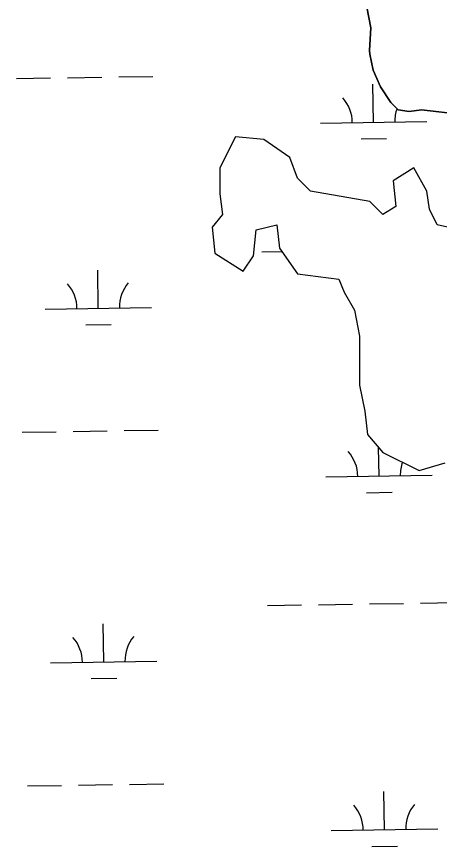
# Model space of a CAD drawing. Extents: x 3823584 to 3861785, y 301729 to 327625.
# Drawn here: x 3844218 to 3844616, y 308643 to 309423 of the extents above; entities that cross this region are included whole.
import ezdxf

# ---------------------------------------------------------------- set-up
doc = ezdxf.new("R2010")
doc.units = 0
for name, color, linetype in [('V-RIVR-GAGE', 7, 'Continuous'), ('V-TOPO-SHOR', 7, 'Continuous'), ('V-WETL-SWMP', 7, 'Continuous')]:
    doc.layers.add(name, color=color, linetype=linetype)

msp = doc.modelspace()

# ---------------------------------------------------------------- linework, layer by layer
at = {"layer": 'V-RIVR-GAGE'}
for p, q in [((3844423.8, 309310.17), (3844412.35, 309287.25)), ((3844450.56, 309307.74), (3844423.8, 309310.17)), ((3844474.88, 309290.7), (3844450.56, 309307.74)), ((3844482.18, 309271.23), (3844474.88, 309290.7)), ((3844591.63, 309280.96), (3844572.18, 309268.79)), ((3844603.8, 309259.06), (3844591.63, 309280.96)), ((3844494.34, 309259.06), (3844482.18, 309271.23)), ((3844572.18, 309268.79), (3844574.61, 309244.46)), ((3844550.28, 309249.32), (3844494.34, 309259.06)), ((3844606.23, 309242.02), (3844603.8, 309259.06)), ((3844562.45, 309237.16), (3844550.28, 309249.32)), ((3844574.61, 309244.46), (3844562.45, 309237.16)), ((3844613.53, 309227.42), (3844606.23, 309242.02)), ((3844623.26, 309224.99), (3844613.53, 309227.42))]:
    msp.add_line(p, q, dxfattribs=at)
at = {"layer": 'V-TOPO-SHOR'}
for p, q in [((3844412.54, 309287.64), (3844409.21, 309280.96)), ((3844409.21, 309280.96), (3844409.21, 309256.63)), ((3844409.21, 309256.63), (3844411.64, 309237.16)), ((3844411.64, 309237.16), (3844401.91, 309224.99)), ((3844401.91, 309224.99), (3844404.34, 309200.65)), ((3844443.26, 309222.55), (3844462.72, 309227.42)), ((3844462.72, 309227.42), (3844465.15, 309205.52)), ((3844440.83, 309198.21), (3844443.26, 309222.55)), ((3844465.15, 309205.52), (3844482.18, 309181.18)), ((3844404.34, 309200.65), (3844431.1, 309183.61)), ((3844431.1, 309183.61), (3844440.83, 309198.21)), ((3844482.18, 309181.18), (3844501.64, 309178.74)), ((3844501.64, 309178.74), (3844521.1, 309176.31)), ((3844521.1, 309176.31), (3844525.96, 309164.14)), ((3844525.96, 309164.14), (3844535.69, 309147.1)), ((3844535.69, 309147.1), (3844540.55, 309122.77)), ((3844540.55, 309122.77), (3844540.55, 309098.43)), ((3844540.55, 309098.43), (3844540.55, 309076.52)), ((3844540.55, 309076.52), (3844545.42, 309052.18)), ((3844545.42, 309052.18), (3844547.85, 309030.28)), ((3844547.85, 309030.28), (3844562.45, 309013.24)), ((3844562.45, 309013.24), (3844596.5, 308996.21)), ((3844596.5, 308996.21), (3844620.82, 309003.51))]:
    msp.add_line(p, q, dxfattribs=at)
msp.add_lwpolyline([(3844625.6, 309332.44), (3844615.08, 309333.47), (3844598.76, 309335.52), (3844587.19, 309333.91), (3844576.67, 309335.45), (3844569.81, 309342.27), (3844560.3, 309356.98), (3844553.41, 309372.73), (3844550.21, 309387.98), (3844549.68, 309391.14), (3844551.19, 309412.71), (3844547.45, 309432.16)], dxfattribs=at)
at = {"layer": 'V-WETL-SWMP'}
for p, q in [((3844547.45, 309432.16), (3844551.19, 309412.71)), ((3844551.19, 309412.71), (3844549.67, 309391.14)), ((3844549.67, 309391.14), (3844550.21, 309387.98)), ((3844550.21, 309387.98), (3844553.41, 309372.74)), ((3844218.14, 309364.95), (3844250.13, 309365.45)), ((3844266.13, 309365.69), (3844298.13, 309366.19)), ((3844314.13, 309366.43), (3844346.12, 309366.93)), ((3844553.41, 309372.74), (3844560.3, 309356.98)), ((3844553.66, 309323.69), (3844553.1, 309359.69)), ((3844560.3, 309356.98), (3844569.81, 309342.28)), ((3844569.81, 309342.28), (3844576.67, 309335.46)), ((3844576.67, 309335.46), (3844587.19, 309333.91)), ((3844587.19, 309333.91), (3844598.76, 309335.52)), ((3844598.76, 309335.52), (3844615.08, 309333.47)), ((3844615.08, 309333.47), (3844625.6, 309332.45)), ((3844503.66, 309322.92), (3844603.65, 309324.46)), ((3844423.8, 309310.17), (3844409.21, 309280.96)), ((3844450.56, 309307.74), (3844423.8, 309310.17)), ((3844474.88, 309290.7), (3844450.56, 309307.74)), ((3844541.9, 309308.08), (3844565.9, 309308.45)), ((3844482.18, 309271.23), (3844474.88, 309290.7)), ((3844409.21, 309280.96), (3844409.21, 309256.63)), ((3844591.63, 309280.96), (3844572.18, 309268.79)), ((3844603.8, 309259.06), (3844591.63, 309280.96)), ((3844494.34, 309259.06), (3844482.18, 309271.23)), ((3844572.18, 309268.79), (3844574.61, 309244.46)), ((3844409.21, 309256.63), (3844411.64, 309237.16)), ((3844550.28, 309249.32), (3844494.34, 309259.06)), ((3844606.23, 309242.02), (3844603.8, 309259.06)), ((3844562.45, 309237.16), (3844550.28, 309249.32)), ((3844574.61, 309244.46), (3844562.45, 309237.16)), ((3844613.53, 309227.42), (3844606.23, 309242.02)), ((3844411.64, 309237.16), (3844401.91, 309224.99)), ((3844401.91, 309224.99), (3844404.34, 309200.65)), ((3844443.26, 309222.55), (3844462.72, 309227.42)), ((3844462.72, 309227.42), (3844465.15, 309205.52)), ((3844623.26, 309224.99), (3844613.53, 309227.42)), ((3844440.83, 309198.21), (3844443.26, 309222.55)), ((3844448.68, 309201.99), (3844467.42, 309202.28)), ((3844465.15, 309205.52), (3844482.18, 309181.18)), ((3844404.34, 309200.65), (3844431.1, 309183.61)), ((3844431.1, 309183.61), (3844440.83, 309198.21)), ((3844294.89, 309148.87), (3844294.33, 309184.86)), ((3844482.18, 309181.18), (3844501.64, 309178.74)), ((3844501.64, 309178.74), (3844521.1, 309176.31)), ((3844521.1, 309176.31), (3844525.96, 309164.14)), ((3844525.96, 309164.14), (3844535.69, 309147.1)), ((3844244.89, 309148.1), (3844344.88, 309149.64)), ((3844535.69, 309147.1), (3844540.55, 309122.77)), ((3844283.13, 309133.25), (3844307.12, 309133.62)), ((3844540.55, 309122.77), (3844540.55, 309098.43)), ((3844540.55, 309098.43), (3844540.55, 309076.52)), ((3844540.55, 309076.52), (3844545.42, 309052.18)), ((3844545.42, 309052.18), (3844547.85, 309030.28)), ((3844223.27, 309032.32), (3844255.26, 309032.81)), ((3844271.26, 309033.06), (3844303.26, 309033.55)), ((3844319.26, 309033.8), (3844351.25, 309034.29)), ((3844547.85, 309030.28), (3844562.45, 309013.24)), ((3844558.79, 308991.06), (3844558.37, 309018)), ((3844562.45, 309013.24), (3844596.5, 308996.21)), ((3844596.5, 308996.21), (3844620.82, 309003.51)), ((3844508.79, 308990.28), (3844608.78, 308991.83)), ((3844547.03, 308975.44), (3844571.02, 308975.81)), ((3844453.81, 308869.35), (3844485.8, 308869.84)), ((3844501.8, 308870.09), (3844533.8, 308870.58)), ((3844549.8, 308870.83), (3844581.79, 308871.32)), ((3844597.79, 308871.57), (3844629.79, 308872.06)), ((3844300.02, 308816.23), (3844299.46, 308852.23)), ((3844250.02, 308815.46), (3844350.01, 308817)), ((3844288.26, 308800.62), (3844312.25, 308800.99)), ((3844228.4, 308699.68), (3844260.39, 308700.18)), ((3844276.39, 308700.42), (3844308.39, 308700.92)), ((3844324.38, 308701.16), (3844356.38, 308701.66)), ((3844563.92, 308658.42), (3844563.36, 308694.42)), ((3844513.92, 308657.65), (3844613.91, 308659.19)), ((3844552.16, 308642.81), (3844576.15, 308643.18))]:
    msp.add_line(p, q, dxfattribs=at)
for centre, start, end in [((3844498.41, 309323.31), 0.11154, 41.6552), ((3844608.89, 309325.02), 160.91628, 181.65519), ((3844239.64, 309148.49), 0.11154, 41.6552), ((3844350.12, 309150.19), 140.11153, 181.65519), ((3844503.54, 308990.68), 0.11154, 41.6552), ((3844614.02, 308992.38), 160.61857, 181.65519), ((3844244.77, 308815.85), 0.11154, 41.6552), ((3844355.24, 308817.56), 140.11153, 181.65519), ((3844508.67, 308658.04), 0.11154, 41.6552), ((3844619.15, 308659.75), 140.11153, 181.65519)]:
    msp.add_arc(centre, 35.25, start, end, dxfattribs=at)

doc.saveas('drawing.dxf')
